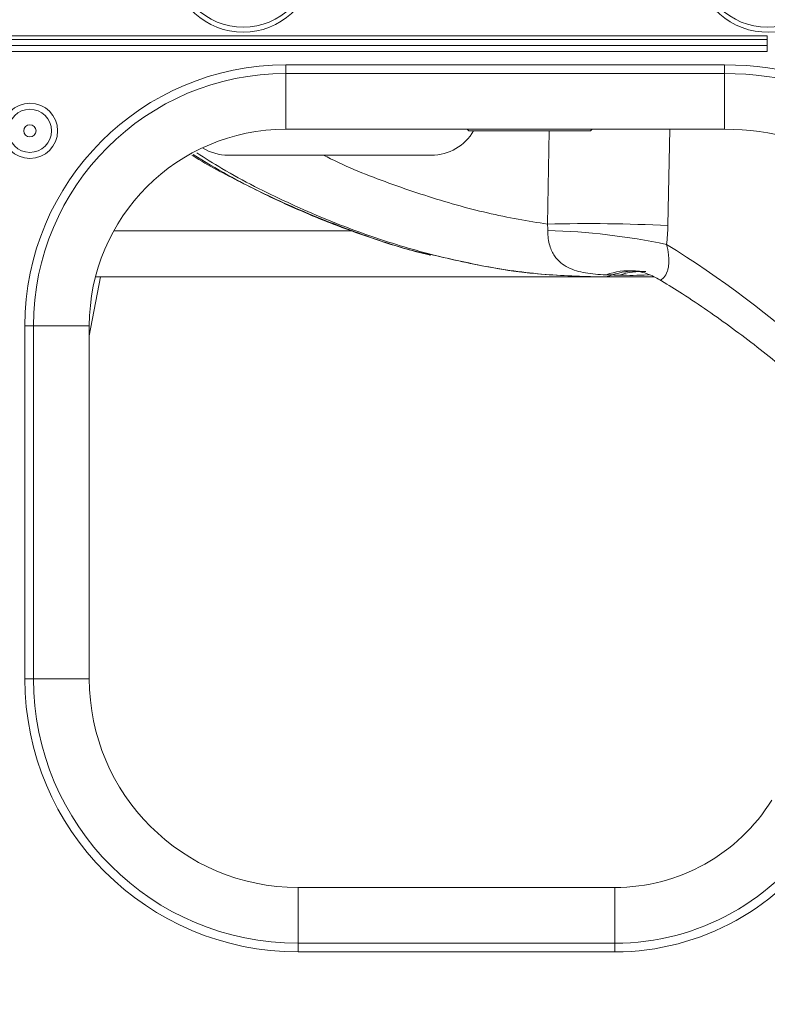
# Model space of a CAD drawing. Header units: millimetres. Extents: x 0 to 8410, y 0 to 5940.
# Tile 274 of 319: x 7426 to 7487, y 2271 to 2352. Entities that reach past the tile are written whole.
import ezdxf

# ---------------------------------------------------------------- set-up
doc = ezdxf.new("R2010")
doc.units = ezdxf.units.MM
doc.header["$LTSCALE"] = 10
doc.styles.add('SLDTEXTSTYLE0', font='TXT', dxfattribs={"width": 0.605})
doc.dimstyles.new('SLDDIMSTYLE0', dxfattribs={"dimtxt": 50, "dimasz": 50, "dimexe": 0, "dimexo": 0.0625, "dimgap": 12.5, "dimtad": 1, "dimtoh": 1, "dimdec": 1, "dimrnd": 1e-09, "dimzin": 12, "dimdsep": 46, "dimtxsty": 'SLDTEXTSTYLE0', "dimsah": 1, "dimcen": 0.09, "dimadec": 0, "dimazin": 0, "dimtfac": 1, "dimtofl": 0, "dimtmove": 0, "dimatfit": 3, "dimfxl": 1, "dimfrac": 2, "dimtolj": 1, "dimtzin": 12, "dimarcsym": 0})

# ---------------------------------------------------------------- blocks, each defined once
blk = doc.blocks.new('*D32')
at = {"color": 7, "linetype": 'Continuous', "lineweight": 0}
for p, q in [((7603.817, 2933.236), (7603.817, 2002.575)), ((7366.817, 2227.332), (7366.817, 2002.575)), ((7603.817, 2017.575), (7366.817, 2017.575)), ((7603.817, 2017.575), (8068.778, 2017.575))]:
    blk.add_line(p, q, dxfattribs=at)
for points in [[(7366.817, 2017.575), (7416.817, 2010.075), (7416.817, 2025.075)], [(7603.817, 2017.575), (7553.817, 2025.075), (7553.817, 2010.075)]]:
    blk.add_solid(points, dxfattribs=at)
at = {"color": 7, "linetype": 'Continuous', "lineweight": 0, "char_height": 50, "attachment_point": 1, "style": 'SLDTEXTSTYLE0'}
for s, insert in [(' (2x M8)', (7801.032, 2082.028)), ('237', (7686.457, 2082.028))]:
    blk.add_mtext(s, dxfattribs=dict(at, insert=insert))

msp = doc.modelspace()

# ---------------------------------------------------------------- linework, layer by layer
at = {"color": 8, "linetype": 'Continuous', "lineweight": 0}
for p, q in [((7405.251778, 2350.374761), (7487.31726, 2350.374761)), ((7487.31726, 2350.374761), (7487.31726, 2350.074756)), ((7487.31726, 2350.074756), (7487.31726, 2349.574763)), ((7487.31726, 2349.574763), (7487.31726, 2349.074762)), ((7487.31726, 2349.074762), (7407.759371, 2349.074762)), ((7447.817261, 2347.988974), (7483.81726, 2347.988974)), ((7447.817261, 2347.281869), (7447.817261, 2347.988974)), ((7483.81726, 2347.281869), (7483.81726, 2347.988974)), ((7483.81726, 2347.281869), (7447.817261, 2347.281869)), ((7447.817261, 2342.702347), (7447.817261, 2347.281869)), ((7483.81726, 2342.702347), (7483.81726, 2347.281869)), ((7469.273376, 2334.91468), (7469.425256, 2342.574756)), ((7479.312922, 2342.702347), (7479.163434, 2334.788564)), ((7433.696183, 2334.365416), (7453.280698, 2334.365416)), ((7432.60819, 2330.574762), (7431.689675, 2325.75206)), ((7426.403049, 2297.574758), (7426.403049, 2326.574761)), ((7427.110153, 2326.574761), (7426.403049, 2326.574761)), ((7427.110153, 2326.574761), (7427.110153, 2297.574758)), ((7431.689675, 2326.574761), (7427.110153, 2326.574761)), ((7427.110153, 2297.574758), (7426.403049, 2297.574758)), ((7427.110153, 2297.574758), (7431.689675, 2297.574758)), ((7448.817263, 2275.867652), (7448.817263, 2280.44717)), ((7474.817264, 2275.867652), (7474.817264, 2280.44717)), ((7448.817263, 2275.160547), (7448.817263, 2275.867652)), ((7448.817263, 2275.867652), (7474.817264, 2275.867652)), ((7474.817264, 2275.160547), (7474.817264, 2275.867652)), ((7474.817264, 2275.160547), (7448.817263, 2275.160547))]:
    msp.add_line(p, q, dxfattribs=at)
at = {"color": 7, "linetype": 'Continuous', "lineweight": 0}
for p, q in [((7406.097974, 2350.074756), (7487.31726, 2350.074756)), ((7407.535556, 2349.574763), (7487.31726, 2349.574763)), ((7483.81726, 2342.702347), (7447.817261, 2342.702347)), ((7462.689671, 2342.702347), (7462.817262, 2342.574756)), ((7462.817262, 2342.574756), (7472.81726, 2342.574756)), ((7472.81726, 2342.574756), (7472.944851, 2342.702347)), ((7459.757569, 2340.574759), (7443.088214, 2340.574759)), ((7473.493631, 2330.574762), (7432.193588, 2330.574762)), ((7473.743389, 2330.574762), (7473.5714, 2330.574762)), ((7478.059176, 2330.574762), (7473.743389, 2330.574762)), ((7431.689675, 2326.574761), (7431.689675, 2297.574758)), ((7448.817263, 2280.44717), (7474.817264, 2280.44717))]:
    msp.add_line(p, q, dxfattribs=at)
for centre in [(7444.317261, 2356.574759), (7487.317261, 2356.574759)]:
    msp.add_circle(centre, 5.5, dxfattribs=at)
at = {"color": 8, "linetype": 'Continuous', "lineweight": 0}
for radius in [2.267949, 1.767949, 0.5]:
    msp.add_circle((7426.817261, 2342.574759), radius, dxfattribs=at)
for centre, radius, start, end in [((7444.317261, 2356.574759), 5.9, 100.93400605, 79.06599395), ((7487.317261, 2356.574759), 5.9, 100.93400605, 81.37601683), ((7447.817261, 2326.574759), 21.414214, 90, 180), ((7483.817261, 2321.574759), 26.414214, 328.31059018, 90), ((7447.817261, 2326.574759), 20.707107, 90, 180), ((7483.817261, 2321.574759), 25.707107, 328.31059018, 90), ((7472.632605, 2210.492645), 124.467374, 86.9922975, 91.54653367), ((7467.757747, 2278.864689), 55.54922, 78.2720905, 88.39841427), ((7473.738203, 2332.930573), 2.355817, 270.12613736, 291.51795304), ((7476.0075, 2325.546719), 5.547724, 85.49603425, 110.22408335), ((7476.480772, 2325.437539), 5.624377, 86.45340373, 109.5109853), ((7477.01675, 2325.384895), 5.643767, 86.61631085, 108.79735098), ((7448.817261, 2297.574759), 22.414214, 180, 270), ((7448.817261, 2297.574759), 21.707107, 180, 270), ((7474.817261, 2295.574759), 19.707107, 270, 328.31059018), ((7474.817261, 2295.574759), 20.414214, 270, 328.31059018)]:
    msp.add_arc(centre, radius, start, end, dxfattribs=at)
at = {"color": 7, "linetype": 'Continuous', "lineweight": 0}
for centre, radius, start, end in [((7447.817261, 2326.574759), 16.127589, 90, 180), ((7459.757568, 2344.574759), 4, 270, 330), ((7483.817261, 2321.574759), 21.127589, 328.31059018, 90), ((7443.088217, 2344.574759), 4, 238.1025867, 270), ((7448.817261, 2297.574759), 17.127589, 180, 270), ((7474.817261, 2295.574759), 15.127589, 270, 328.31059018)]:
    msp.add_arc(centre, radius, start, end, dxfattribs=at)
at = {"color": 8, "linetype": 'Continuous', "lineweight": 0}
msp.add_ellipse((7439.324129, 2241.451097), major_axis=(-6.719799, 103.844403), ratio=0.846278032, start_param=5.404448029, end_param=5.739306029, dxfattribs=at)
at = {"color": 7, "linetype": 'Continuous', "lineweight": 0}
for points, knots in [([(7440.105367, 2340.573575), (7440.136869, 2340.553913), (7441.460203, 2339.727964), (7444.11143, 2338.329057), (7448.028466, 2336.409531), (7451.934065, 2334.781471), (7455.788056, 2333.446235), (7458.381487, 2332.65463), (7459.65861, 2332.372148), (7459.694724, 2332.36416)], [0, 0, 0, 0, 0.004865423, 0.204386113, 0.403066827, 0.600909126, 0.797992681, 0.994287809, 1, 1, 1, 1]), ([(7459.929715, 2332.369748), (7462.144431, 2331.864424), (7466.901717, 2330.778969), (7471.248322, 2330.645888), (7473.5714, 2330.574762)], [0, 0, 0, 0, 0.465541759, 1, 1, 1, 1]), ([(7476.440619, 2331.076119), (7476.45742, 2331.075195), (7476.504304, 2331.072617), (7476.94512, 2331.000016), (7477.690597, 2330.784885), (7478.298784, 2330.446903), (7478.633012, 2330.261167)], [0, 0, 0, 0, 0.123882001, 0.345703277, 0.640433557, 1, 1, 1, 1]), ([(7478.632326, 2330.262038), (7479.205388, 2329.907993), (7481.185957, 2328.684373), (7484.487962, 2326.389635), (7488.477031, 2323.28348), (7492.318154, 2319.917396), (7495.991549, 2316.297562), (7499.056675, 2312.98343), (7500.817397, 2310.790239), (7501.479591, 2309.965398)], [0, 0, 0, 0, 0.067824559, 0.234409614, 0.400917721, 0.567312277, 0.733605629, 0.899811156, 1, 1, 1, 1])]:
    msp.add_open_spline(points, degree=3, knots=knots, dxfattribs=at)
at = {"color": 8, "linetype": 'Continuous', "lineweight": 0}
for points, knots in [([(7440.203558, 2340.620081), (7441.156624, 2340.047797), (7443.849182, 2338.431005), (7448.396906, 2336.245768), (7453.742287, 2334.14173), (7457.646626, 2332.808917), (7459.645206, 2332.424475), (7459.929715, 2332.369748)], [0, 0, 0, 0, 0.144825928, 0.40915575, 0.681935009, 0.954721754, 1, 1, 1, 1]), ([(7473.743389, 2330.574762), (7472.103598, 2330.620375), (7468.812954, 2330.71191), (7463.689483, 2331.468739), (7458.511274, 2332.684273), (7453.273223, 2334.381807), (7447.939734, 2336.641707), (7443.641441, 2338.780535), (7441.190783, 2340.329663), (7440.505277, 2340.762991)], [0, 0, 0, 0, 0.159913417, 0.320905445, 0.473254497, 0.625597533, 0.782359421, 0.939120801, 1, 1, 1, 1]), ([(7450.912203, 2340.574759), (7451.101601, 2340.478067), (7452.998918, 2339.509443), (7456.656667, 2338.100789), (7461.811124, 2336.407107), (7466.029997, 2335.425143), (7468.475684, 2335.040226), (7469.273376, 2334.91468)], [0, 0, 0, 0, 0.030244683, 0.30297986, 0.583570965, 0.864176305, 1, 1, 1, 1]), ([(7474.089692, 2330.752414), (7473.481721, 2330.771679), (7472.919345, 2330.820833), (7471.882985, 2331.006567), (7471.408236, 2331.141773), (7470.760254, 2331.465198), (7470.555794, 2331.593403), (7470.177463, 2331.906052), (7470.002098, 2332.091508), (7469.772202, 2332.431511), (7469.700909, 2332.555394), (7469.571131, 2332.832338), (7469.512448, 2332.986416), (7469.366303, 2333.495963), (7469.307936, 2333.913178), (7469.310308, 2334.392206)], [0, 0, 0, 0, 0.25, 0.25, 0.5, 0.5, 0.625, 0.625, 0.75, 0.75, 0.8125, 0.8125, 0.875, 0.875, 1, 1, 1, 1]), ([(7479.048918, 2333.254259), (7479.114491, 2332.966415), (7479.212397, 2332.536634), (7479.253153, 2331.885129), (7479.218648, 2331.41921), (7479.078348, 2330.875347), (7478.818149, 2330.45923), (7478.549542, 2330.330225), (7478.626415, 2330.289089), (7478.643606, 2330.27989)], [0, 0, 0, 0, 0.1585426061, 0.2367208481, 0.3608975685, 0.4411278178, 0.6617873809, 0.9243651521, 1, 1, 1, 1]), ([(7477.634835, 2330.76829), (7477.599574, 2330.765143), (7476.701581, 2330.685004), (7475.934839, 2330.706753), (7475.198205, 2330.727647)], [0, 0, 0, 0, 0.039267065, 1, 1, 1, 1])]:
    msp.add_open_spline(points, degree=3, knots=knots, dxfattribs=at)
for points in [[(7469.310308, 2334.392206), (7469.311171, 2334.566649), (7469.298569, 2334.740818), (7469.273374, 2334.914683)], [(7479.163433, 2334.788565), (7479.153686, 2334.273412), (7479.11561, 2333.761963), (7479.048918, 2333.254256)], [(7474.602301, 2330.738947), (7474.432256, 2330.742485), (7474.26138, 2330.746974), (7474.089692, 2330.752414)], [(7475.198201, 2330.727649), (7475.0003, 2330.7313), (7474.801666, 2330.735066), (7474.602301, 2330.738947)]]:
    msp.add_open_spline(points, degree=3, dxfattribs=at)

# ---------------------------------------------------------------- dimensions: what is measured, and where the dimension line sits
at = {"color": 7, "linetype": 'Continuous', "lineweight": 0}
dim = msp.add_linear_dim(base=(7366.817261, 2017.574759), p1=(7603.817261, 2933.2361), p2=(7366.817261, 2227.331508), text='<> (2x M8)', dimstyle='SLDDIMSTYLE0', dxfattribs=at)
dim.commit()
dim.dimension.update_dxf_attribs({"geometry": '*D32', "text_midpoint": (7869.680294, 2017.574759), "dimtype": 160})

doc.saveas('drawing.dxf')
